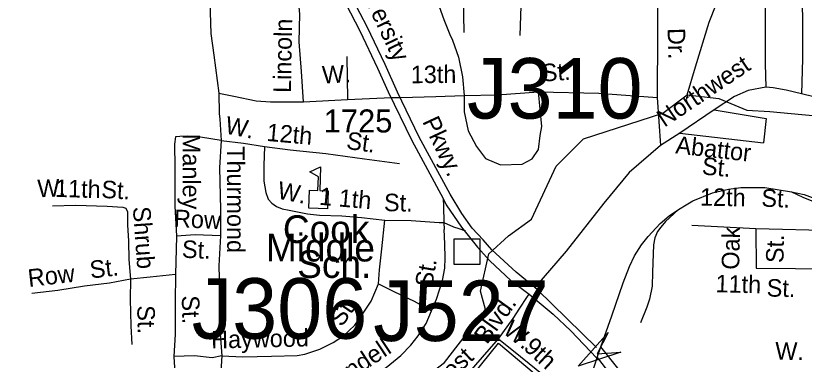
# Model space of a CAD drawing. Extents: x 1547597 to 1699558, y 810033 to 920809.
# Drawn here: x 1627328 to 1631601, y 860083 to 861950 of the extents above; entities that cross this region are included whole.
import ezdxf

# ---------------------------------------------------------------- set-up
doc = ezdxf.new("R2010")
doc.units = 0
for name, color, linetype in [('Exist Cultural Educational Facility High CELL', 7, 'Continuous'), ('Exist Cultural Educational Facility High Label', 7, 'Continuous'), ('Exist Cultural Warehouse Building Footprint', 7, 'Continuous'), ('Exist Hydrographic Creek Single Shore', 7, 'Continuous'), ('Exist Hydrographic Misc Water Feature', 7, 'Continuous'), ('Exist Railroad Mainline', 7, 'Continuous'), ('Exist Railroad Siding', 7, 'Continuous'), ('Exist Road Non-System Structure Non-Sys Other CELL', 7, 'Continuous'), ('Exist Road Non-System Structure Non-Sys Other Number Label', 7, 'Continuous'), ('Exist Road Non-System Type 51', 7, 'Continuous'), ('Exist Road Non-System Type 51 Label', 7, 'Continuous'), ('Exist Road Primary US Structure RailRoad Attributed CELL', 7, 'Continuous'), ('Exist Road Secondary Type 51 Attributed', 7, 'Continuous'), ('Exist Road Secondary Type 51 Divided Attributed', 7, 'Continuous'), ('Exist Road Secondary Type 51 Label', 7, 'Continuous'), ('Exist Road Secondary Type 51 Number Label', 7, 'Continuous')]:
    doc.layers.add(name, color=color, linetype=linetype)

msp = doc.modelspace()

# ---------------------------------------------------------------- linework, layer by layer
at = {"layer": 'Exist Cultural Educational Facility High CELL'}
msp.add_lwpolyline([(1628915.6, 860906.3), (1628919.2, 861004.2), (1628965.2, 861002.5), (1628968.1, 861077.5), (1628922, 861103.5), (1628979.7, 861130.5), (1628974.8, 861002.1), (1629020.8, 861000.4), (1629017.2, 860902.5)], close=True, dxfattribs=at)
at = {"layer": 'Exist Cultural Warehouse Building Footprint'}
msp.add_lwpolyline([(1629807.7, 860007.6), (1629944.4, 860174.6), (1630239.8, 859925.5), (1630157.8, 859824.2), (1630092.1, 859881.7), (1630034.7, 859810.5), (1630007.3, 859835.1), (1629739.3, 859509.4), (1629618.9, 859613.4), (1629903.4, 859941.9)], close=True, dxfattribs=at)
at = {"layer": 'Exist Hydrographic Creek Single Shore'}
for points in [[(1630833.5, 861421.9), (1630966.8, 861520.5), (1631011.8, 861672.9), (1631084.6, 861915.6), (1631123.4, 862010.3), (1631140.4, 862078.2), (1631199.9, 862152.6), (1631523, 863097.6), (1631588.5, 863401), (1631806.8, 863443.5), (1632041.8, 863451.6), (1632351.9, 863662.2), (1632497.2, 863775.3)], [(1629890.5, 860658.9), (1629998.3, 860756.8), (1630122.1, 860846.8), (1630256, 861135.1), (1630403.9, 861283.2), (1630833.5, 861421.9)], [(1627327.5, 858118.6), (1627745.9, 858628.9), (1627828.2, 858698.4), (1627952.9, 858742), (1628756.8, 859297), (1629136.9, 859676.7), (1629650.8, 860069.9), (1629873.2, 860357.3), (1629846.5, 860457), (1629890.5, 860658.9)]]:
    msp.add_lwpolyline(points, dxfattribs=at)
at = {"layer": 'Exist Hydrographic Misc Water Feature'}
msp.add_lwpolyline([(1630966.8, 861520.5), (1631138.3, 861502.2), (1631289.6, 861437.8), (1631414.4, 861430.3), (1631781.4, 861396.2), (1631891.1, 861388.6), (1632053.8, 861335.6), (1632386.7, 861237.1)], dxfattribs=at)
at = {"layer": 'Exist Railroad Mainline'}
for points in [[(1631532.1, 860994.9), (1631600, 860981.9), (1631642.9, 860963.9), (1631688.8, 860940), (1631926.4, 860812.2), (1632014.3, 860800.7), (1632113.5, 860806.6), (1632164, 860815.1), (1632223.2, 860834.1), (1632301, 860882.3), (1632397.2, 860951.1), (1632464.2, 861030.2), (1632494.4, 861101.9), (1632513.4, 861160), (1632522.6, 861228.9), (1632522.6, 861294.6), (1632521.6, 861364.2)], [(1630919, 860899.9), (1630960.6, 860925.4), (1630997.5, 860946), (1631103.9, 860989.5), (1631190.3, 861010.1), (1631257.9, 861018.2), (1631386.6, 861019.3), (1631532.1, 860994.9), (1631593.8, 860966.6), (1631651.3, 860942.2), (1631706.7, 860908.5), (1631787.5, 860844.1)], [(1630557.4, 860323.7), (1630619, 860502.3), (1630654.3, 860590.9), (1630681.5, 860649), (1630718.4, 860708.7), (1630754, 860753.2), (1630820.7, 860823.3), (1630868.5, 860865.1), (1630919, 860899.9)], [(1630207, 859436.2), (1630239.5, 859487.7), (1630292.5, 859577.8), (1630322.3, 859640.9), (1630357.3, 859726.8), (1630387, 859819.1), (1630416.1, 859897.9), (1630478.9, 860098.3), (1630498.7, 860154.8), (1630557.4, 860323.7)]]:
    msp.add_lwpolyline(points, dxfattribs=at)
at = {"layer": 'Exist Railroad Siding'}
msp.add_lwpolyline([(1630919, 860899.9), (1630871.2, 860854.8), (1630849.5, 860835.2), (1630824, 860804.3), (1630806.1, 860780.4), (1630790.9, 860746.2), (1630783.8, 860708.7), (1630782.1, 860658.6), (1630778.9, 860560.6), (1630775.8, 860484.7), (1630762.9, 860412.9), (1630748.5, 860371.1), (1630713.3, 860285.6)], dxfattribs=at)
at = {"layer": 'Exist Road Non-System Structure Non-Sys Other CELL'}
msp.add_lwpolyline([(1629703.9, 860740.5), (1629842.8, 860740.5), (1629842.8, 860601.4), (1629703.9, 860601.4)], close=True, dxfattribs=at)
at = {"layer": 'Exist Road Non-System Type 51'}
for p, q in [((1629758, 861859.4), (1629751.3, 862220.7)), ((1629644.4, 860958.7), (1629645.2, 860916.9)), ((1629645.2, 860916.9), (1629647, 860828.5)), ((1629621.9, 860830.1), (1629647, 860828.5)), ((1629647, 860828.5), (1629649, 860791.1)), ((1629728.8, 860796.5), (1629765.3, 860784.7)), ((1628199.3, 860756), (1628193.9, 860548.2))]:
    msp.add_line(p, q, dxfattribs=at)
for points in [[(1631599.8, 863358.8), (1631588.4, 862727.1), (1631591, 861716.7), (1631585.1, 861527.4)], [(1631306.3, 862993.7), (1631349, 862867.4), (1631371.4, 862777.7), (1631383.9, 862643), (1631388.8, 862258.9), (1631389, 861689.6), (1631393.2, 861562.3)], [(1628373.2, 862240.7), (1628376.1, 862132.4), (1628381.4, 861968.4), (1628385.5, 861854.5), (1628401.5, 861736.3), (1628427.8, 861530.7)], [(1628887.3, 861483.6), (1628876.5, 861647.8), (1628864, 861808.8), (1628866.7, 861958.6), (1628855.5, 862080.2), (1628851.1, 862222.9)], [(1629544.1, 862222.9), (1629579.5, 862122.5), (1629648.2, 861929.4), (1629680, 861848.3)], [(1630072.2, 862218.4), (1630058.8, 861843.8)], [(1630806.8, 862206.6), (1630804.3, 861507.7)], [(1629680, 861848.3), (1629695.2, 861817.7), (1629726.5, 861725.9), (1629748.7, 861619.6), (1629758.3, 861518.6)], [(1629122.5, 861729.9), (1629124.9, 861496.9)], [(1631393.2, 861562.3), (1631296.9, 861545.1), (1631222.1, 861512.7), (1631112.5, 861440.4)], [(1631585.1, 861527.4), (1631502.8, 861547.3), (1631433, 861559.8), (1631393.2, 861562.3)], [(1628427.8, 861530.7), (1628429, 861420.8), (1628433.7, 861390), (1628439.8, 861273.9)], [(1628427.8, 861530.7), (1628509.8, 861513.8), (1628630.4, 861488.4), (1628708.8, 861483.6), (1628887.3, 861483.6)], [(1629415.2, 861507.7), (1629604.5, 861511.4), (1629758.3, 861518.6)], [(1629758.3, 861518.6), (1629758.3, 861429.7), (1629778.8, 861325.9), (1629824.6, 861241.4), (1629874, 861176.2), (1629954.9, 861141.2), (1630071.8, 861144.8), (1630126.1, 861173.8), (1630159.9, 861225.7), (1630169.5, 861300.5), (1630178, 861350), (1630159.9, 861538.3)], [(1629758.3, 861518.6), (1629935.6, 861521.4), (1630159.9, 861538.3)], [(1630159.9, 861538.3), (1630487.8, 861530.1), (1630804.3, 861507.7)], [(1631856.7, 861462.5), (1631719.6, 861494.9), (1631585.1, 861527.4)], [(1628887.3, 861483.6), (1629124.9, 861496.9)], [(1629124.9, 861496.9), (1629364.5, 861506.5)], [(1629364.5, 861506.5), (1629415.2, 861507.7)], [(1630804.3, 861507.7), (1630820.9, 861245.9)], [(1631112.5, 861440.4), (1630925.6, 861313.2)], [(1631112.5, 861440.4), (1631394.5, 861393.7)], [(1631394.5, 861393.7), (1631379.5, 861261.5)], [(1630925.6, 861313.2), (1630820.9, 861245.9)], [(1630925.6, 861313.2), (1631379.5, 861261.5)], [(1628439.8, 861273.9), (1628328.1, 861291.7), (1628258.3, 861297), (1628216.3, 861295.6), (1628192.4, 861293.9), (1628187.6, 861254), (1628189.7, 861130.1), (1628190.1, 860920.1), (1628199.3, 860756)], [(1628439.8, 861273.9), (1628431.4, 861126.1), (1628437.6, 860900.1), (1628437.1, 860756.2)], [(1628439.8, 861273.9), (1628561.3, 861260), (1628674.8, 861242.1)], [(1628674.8, 861242.1), (1628671.1, 861138.3), (1628671.8, 861054.2), (1628682.8, 860992.2), (1628696.2, 860955.9), (1628715.6, 860933.3), (1628740.3, 860916), (1628771.4, 860904.1), (1628809.1, 860896.2), (1628908.5, 860876.5), (1628974.4, 860869.4), (1629094.2, 860865.4), (1629201.9, 860855.8), (1629327.5, 860841.6)], [(1628674.8, 861242.1), (1628814.5, 861223.8), (1629007.8, 861202.7), (1629217.2, 861175.2), (1629406.5, 861148.2)], [(1630820.9, 861245.9), (1630652.2, 861099.5), (1630515.1, 860934.9), (1630311.1, 860674.3), (1630140.8, 860477.5)], [(1627526.9, 860919), (1627650.8, 860923.1), (1627822.6, 860918.2), (1627908.4, 860912.8), (1627924.2, 860906.5), (1627933.8, 860886.3), (1627932.8, 860816.5), (1627939.2, 860728.3), (1627939.6, 860628.4), (1627949.9, 860522.4)], [(1629293.8, 860496.3), (1629299, 860572.2), (1629310.9, 860686.1), (1629327.5, 860841.6)], [(1629327.5, 860841.6), (1629471.3, 860839.3), (1629621.9, 860830.1)], [(1629647, 860828.5), (1629700.5, 860805.6), (1629728.8, 860796.5)], [(1629581, 860349.8), (1629608.1, 860413.3), (1629640.8, 860515.5), (1629652.4, 860582.5), (1629654.5, 860636.7), (1629653.1, 860714.3), (1629649, 860791.1)], [(1631338.2, 860794.5), (1630991.7, 860812.5)], [(1631769.5, 860784.2), (1631338.2, 860794.5)], [(1631338.2, 860794.5), (1631340.8, 860581.3)], [(1628437.1, 860756.2), (1628299.3, 860762.4), (1628199.3, 860756)], [(1628437.1, 860756.2), (1628428.4, 860594.5), (1628433, 860390.5), (1628432.7, 860246.6), (1628444.3, 860106.5)], [(1631340.8, 860581.3), (1631766.9, 860578.7)], [(1628193.9, 860548.2), (1628055.9, 860532.6), (1627949.9, 860522.4)], [(1628193.9, 860548.2), (1628191.5, 860398.4), (1628190.5, 860224.5), (1628184.7, 860102.8)], [(1627949.9, 860522.4), (1627835.5, 860500.1), (1627699.6, 860484.4), (1627555.2, 860460.7), (1627415.2, 860445)], [(1627949.9, 860522.4), (1627948.1, 860414.4), (1627951.5, 860268.4), (1627955.9, 860168.5)], [(1628444.3, 860106.5), (1628558, 860100.6), (1628714, 860104.1), (1628851.9, 860107.9), (1628893.9, 860115.2), (1628976.3, 860141.8), (1629046.9, 860178.5), (1629103.5, 860215.6), (1629164.2, 860272.6), (1629209.4, 860337.9), (1629254.3, 860403.1), (1629293.8, 860496.3)], [(1629293.8, 860496.3), (1629377.1, 860455), (1629486.1, 860403.4), (1629581, 860349.8)], [(1629944.1, 860198), (1630023.8, 860308.6), (1630059.8, 860364.5), (1630097, 860422.1), (1630109.4, 860441.3)], [(1628983.4, 859851.8), (1629098.2, 859907.9), (1629231.3, 859975.7), (1629334.3, 860044), (1629415.2, 860108.6), (1629468.2, 860163.8), (1629508.9, 860215), (1629552, 860282.4), (1629581, 860349.8)], [(1629392.1, 859677.3), (1629465, 859730), (1629598.5, 859827.8), (1629703.9, 859926.1), (1629785.4, 860016.7), (1629856.5, 860099.5), (1629944.1, 860198)], [(1629944.1, 860198), (1630062.5, 860102.1), (1630194.4, 859996), (1630265.3, 859930.9), (1630366.1, 859871.2), (1630463.4, 859833.6)], [(1628184.7, 860102.8), (1628189.1, 860014.6), (1628182.4, 859852.9), (1628182.3, 859721), (1628186.4, 859604.9)], [(1628444.3, 860106.5), (1628392.2, 860095.4), (1628296.4, 860106.9), (1628184.7, 860102.8)], [(1628444.3, 860106.5), (1628430.6, 859884.9), (1628423.8, 859825), (1628431.7, 859705), (1628435.8, 859588.8)]]:
    msp.add_lwpolyline(points, dxfattribs=at)
at = {"layer": 'Exist Road Primary US Structure RailRoad Attributed CELL'}
msp.add_lwpolyline([(1630607.2, 860126.9), (1630375.6, 860050.9), (1630538.2, 860232.6), (1630477.6, 860117.6)], close=True, dxfattribs=at)
at = {"layer": 'Exist Road Secondary Type 51 Attributed'}
for points in [[(1631039.3, 859239.2), (1630867.4, 859578.1), (1630815.1, 859673.3), (1630764.8, 859779.6), (1630715.1, 859863.2), (1630663.3, 859941.4), (1630590, 860040.2), (1630498.7, 860154.8)], [(1630478.9, 860098.3), (1630547.1, 860009.3), (1630601.9, 859931.1), (1630644.5, 859853.9), (1630689.6, 859770.3), (1630711.9, 859728.5), (1630734.9, 859679.6), (1630760.9, 859603.3), (1630805.5, 859473.8), (1630821.3, 859420.1), (1630862.8, 859228.9), (1630920.4, 858943.8), (1630991, 858586.5), (1631024.1, 858425.7), (1631113.7, 857997.3), (1631202, 857722.5), (1631224.2, 857603), (1631237.8, 857539.5), (1631247.8, 857461.3), (1631317.3, 856897.8), (1631419.7, 856101.5), (1631485.2, 855556.3), (1631531.4, 855198.9)]]:
    msp.add_lwpolyline(points, dxfattribs=at)
at = {"layer": 'Exist Road Secondary Type 51 Divided Attributed'}
for points in [[(1630475.1, 860151.7), (1630154.8, 860463.8), (1630140.8, 860477.5), (1630039.6, 860559.2), (1629907.1, 860681.6), (1629861.3, 860736), (1629801.8, 860798.9), (1629744.1, 860878.7), (1629681.2, 860982.4), (1629514.3, 861292.6), (1629395.5, 861536.3), (1629329.1, 861685.1), (1629232.2, 861889.2), (1629156.7, 862034.5)], [(1629116.4, 862014.2), (1629191.8, 861869.1), (1629288.1, 861666.3), (1629345.4, 861537.1), (1629473.5, 861273.2), (1629644.4, 860958.7), (1629660.8, 860924.6), (1629742.4, 860804), (1629830.7, 860695.2), (1629896.9, 860622.1), (1630010.9, 860514.4), (1630109.4, 860441.3), (1630239.4, 860333.2), (1630336, 860241.4), (1630477.3, 860093.5)]]:
    msp.add_lwpolyline(points, dxfattribs=at)

# ---------------------------------------------------------------- texts
at = {"layer": 'Exist Cultural Educational Facility High Label'}
for s, p in [('Cook', (1628775.2, 860718.1)), ('Middle', (1628683.1, 860618)), ('Sch.', (1628852.8, 860528.8))]:
    msp.add_text(s, height=150, dxfattribs=at).set_placement(p)
at = {"layer": 'Exist Road Non-System Structure Non-Sys Other Number Label'}
for s, p in [('J310', (1629773.3, 861392.7)), ('J306', (1628281.1, 860199.3)), ('J527', (1629264.7, 860186.8))]:
    msp.add_text(s, height=328.08, dxfattribs=at).set_placement(p)
at = {"layer": 'Exist Road Non-System Type 51 Label'}
for s, rotation, p in [('Lincoln', 88.9901, (1628818.7, 861531.2)), ('Dr.', 271.8901, (1630859.8, 861882.1)), ('Northwest', 33.9061, (1630843, 861342.8)), ('W.', 2.8316, (1628989.8, 861582.2)), ('13th', 0.4513, (1629468.4, 861584.2)), ('St.', 3.7463, (1630181.3, 861592.9)), ('W.', 348.8352, (1628457.2, 861312.9)), ('12th', 354.91, (1628684.1, 861271.9)), ('Manley', 270.094, (1628231.8, 861309.8)), ('St.', 351.9162, (1629115.4, 861228.9)), ('Abattor', 353.5619, (1630899.8, 861204.4)), ('Thurmond', 270.0889, (1628472.3, 861242.7)), ('St.', 354.5138, (1631043.2, 861090.1)), ('W.', 1.889, (1627446.5, 860965.6)), ('11th', 358.3701, (1627539.2, 860968.2)), ('St.', 356.4353, (1627789.2, 860963.3)), ('W.', 348.8352, (1628740.3, 860959.9)), ('1 1th', 354.91, (1628969.2, 860925.9)), ('12th', 358.9577, (1631035.4, 860920.9)), ('St.', 357.6738, (1631367, 860915.9)), ('St.', 359.0774, (1629322.6, 860890.9)), ('Shrub', 274.1603, (1627961.8, 860912.7)), ('Row', 357.4239, (1628183.2, 860805)), ('Oak', 88.6914, (1631247.6, 860572.7)), ('St.', 88.6914, (1631487.9, 860608.8)), ('St.', 357.4239, (1628226.6, 860638.7)), ('St.', 6.5662, (1627734, 860525.3)), ('St.', 80.2068, (1629583.6, 860473.5)), ('Row', 6.4276, (1627398.5, 860479.8)), ('11th', 358.5046, (1631119, 860451.4)), ('St.', 358.5567, (1631396.4, 860428.2)), ('St.', 271.648, (1628226.8, 860432.9)), ('Blvd.', 54.2394, (1629881.2, 860164.3)), ('St.', 271.3508, (1627985.4, 860379.6)), ('St.', 55.348, (1629094.7, 860258.6)), ('W.', 321.1817, (1629962, 860233.6)), ('Haywood', 1.2642, (1628387.3, 860146.1)), ('Rundell', 33.5573, (1629011.7, 859889.1)), ('9th', 317.4617, (1630074.1, 860145.4)), ('Northwest', 43.2159, (1629399.6, 859700)), ('W.', 358.9211, (1631442.6, 860086))]:
    msp.add_text(s, height=95, rotation=rotation, dxfattribs=at).set_placement(p)
at = {"layer": 'Exist Road Secondary Type 51 Label'}
for s, rotation, p in [('University', 295.3794, (1629140.8, 862196.7)), ('Pkwy.', 294.9004, (1629529.3, 861377.1))]:
    msp.add_text(s, height=95, rotation=rotation, dxfattribs=at).set_placement(p)
at = {"layer": 'Exist Road Secondary Type 51 Number Label'}
msp.add_text('1725', height=125, dxfattribs=at).set_placement((1628996.6, 861317.2))

doc.saveas('drawing.dxf')
